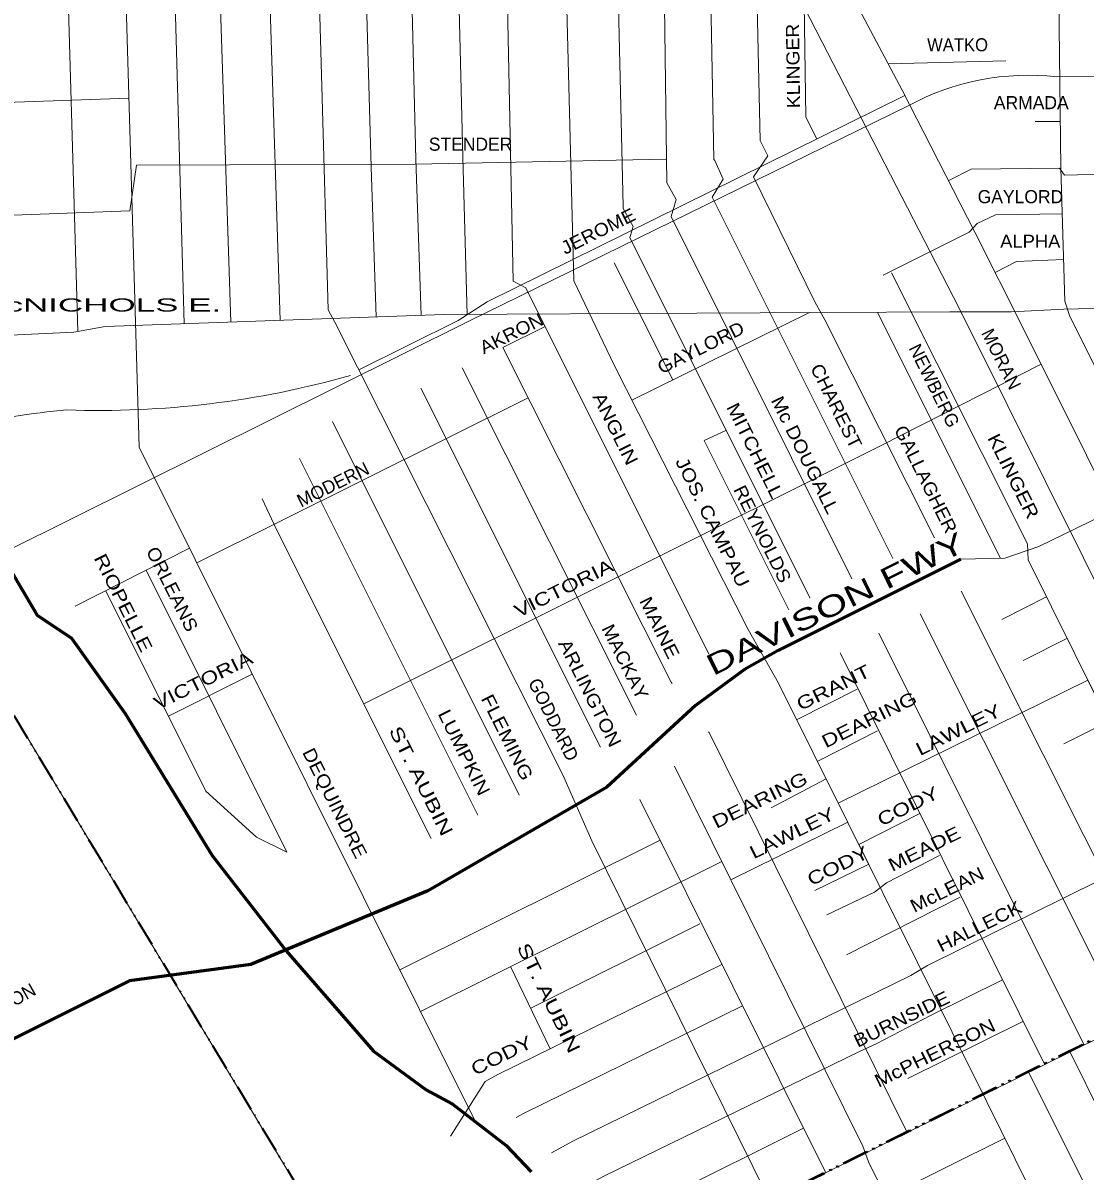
# Model space of a CAD drawing. Extents: x 34705 to 138605, y 34275 to 143551.
# Drawn here: x 89751 to 95843, y 126812 to 133396 of the extents above; entities that cross this region are included whole.
import ezdxf
from ezdxf.enums import TextEntityAlignment as Align

# ---------------------------------------------------------------- set-up
doc = ezdxf.new("R2010")
doc.units = 0
doc.header["$LTSCALE"] = 30
doc.linetypes.add('DASH_DOUBLE_DOT', pattern=[9.2, 5, -1.2, 0.3, -1.2, 0.3, -1.2])
for name, color, linetype, lineweight in [('1', 7, 'Continuous', 13), ('11', 7, 'Continuous', 13), ('50', 7, 'Continuous', 13), ('51', 7, 'Continuous', 35), ('59', 7, 'DASH_DOUBLE_DOT', 106)]:
    doc.layers.add(name, color=color, linetype=linetype, lineweight=lineweight)
doc.layers.add('12', color=7, linetype='Continuous')

msp = doc.modelspace()

# ---------------------------------------------------------------- linework, layer by layer
at = {"layer": '1'}
for p, q in [((90857.17, 134305.41), (90942.87, 131680.56)), ((91140.77, 134310.06), (91226.31, 131690.57)), ((95555.53, 132830.83), (95696.94, 132830.83)), ((95557.46, 132830.83), (95696.94, 132830.83)), ((93141.96, 132020.69), (93477.65, 131349.08)), ((93243.43, 131233.85), (94262.46, 131735.18)), ((94652.36, 131737.31), (95358.03, 130325.51)), ((92503.43, 131534.58), (92745.75, 131655.78)), ((92503.43, 131534.58), (92745.75, 131655.78)), ((92270.06, 131417.86), (93269.03, 129425.57)), ((92032.85, 131302.42), (93062.68, 129242.08)), ((90747.98, 130299.66), (92647.99, 131247.3)), ((91526.38, 131110.03), (92596.89, 128968.29)), ((91337.24, 130898.39), (92359.25, 128853.74)), ((90050.03, 130050.83), (90705.8, 130384.2)), ((90458.24, 130258.35), (91263.96, 128641.16)), ((90458.24, 130258.35), (91264.34, 128640.38)), ((90225.69, 130140.13), (90800.19, 128991.32)), ((95365.47, 129974.26), (95622.38, 130104.38)), ((94897.78, 130008.58), (96075.01, 127654.96)), ((94659.49, 129897.7), (95837.45, 127533.91)), ((95487.1, 129739.62), (95738.4, 129866.9)), ((90585.19, 129421.36), (91066.16, 129661.92)), ((94191.98, 129401.95), (94535.15, 129575.77)), ((95721.67, 129261.64), (95976.32, 129390.62)), ((94309.27, 129162.96), (94652.43, 129336.78)), ((94041.56, 128894.44), (94357.63, 129060.85)), ((93289.41, 128942.39), (94355.42, 126801.72)), ((91912.16, 127966.24), (93405.73, 128708.82)), ((94474.33, 128051.66), (95125.91, 128381.9)), ((92663.06, 127746.47), (93633.8, 128229.82)), ((92547.84, 127985.21), (92775.56, 127513.35)), ((94826.19, 127343.38), (95486.45, 127669.28)), ((92402.01, 127325.52), (92203.02, 127012.8)), ((93028.39, 126462.36), (94228.17, 127057.27)), ((94033.9, 126333.18), (95383.23, 127000.49))]:
    msp.add_line(p, q, dxfattribs=at)
for points in [[(95349.32, 142354.53), (95401.65, 141128.32), (95400.24, 140999.04), (95387.42, 140890.02), (95432.3, 139735.66), (95451.53, 139575.33), (95560.52, 137037.34), (95573.34, 136928.31), (95675.92, 134412.77), (95682.33, 134348.64), (95703.17, 132562.59), (95727.2, 131801.04), (95752.85, 131717.67), (96389.41, 130437.7)], [(89763.2, 142195.2), (89810.23, 140730.22), (89871.46, 138231.32), (89902.07, 136851.73), (89926.56, 136061.64), (89938.8, 135988.15), (90065.19, 131627.31)], [(90086.43, 142204.41), (90134.73, 140699.59), (90195.96, 138200.7), (90238.82, 136968.1), (90232.7, 136870.11), (90318.42, 134346.72), (90417.27, 130962.53), (92347.04, 127094.59)], [(90104.12, 141802.04), (90220.45, 141642.8), (90630.68, 140864.96), (91512.35, 139205.15), (92694.04, 136986.48), (92755.27, 136888.48), (93165.5, 136080.02), (94792.8, 133011.51), (95209.51, 132197.05), (95491.6, 131639.1), (98371.75, 125860.89), (98410.22, 125771.11), (99474.45, 123667.62), (99570.62, 123609.9), (99859.12, 123007.06), (99871.94, 122930.11), (99923.24, 122823.63)], [(90453.07, 140952.18), (90495.98, 139615.51), (90557.2, 137116.62), (90649.04, 134530.46), (90636.8, 134420.21), (90600.06, 134322.22), (90674.61, 131671.09)], [(92939.37, 136525.66), (92932.83, 135975.9), (92975.69, 134377.34), (92877.73, 134267.09), (92853.24, 134150.72), (92911.16, 131918.08), (93141.96, 131433.88), (93911.28, 129917.19), (94084.38, 129609.36), (95280.04, 127209.25), (96421.2, 124900.53), (96485.31, 124823.57), (97567.17, 122622.28), (98118.52, 121474.33), (98596.07, 120492.96)], [(91429.28, 134314.8), (91500.73, 131751.34), (91539.2, 131680.8), (92847.05, 129083.48), (93013.74, 128705.11), (94023.47, 126664.14), (93914.48, 126569.55), (95108.04, 124207.07)], [(91699.14, 134319.23), (91747.55, 132569.01), (91776.18, 131709.99)], [(91961.6, 134323.55), (92003.99, 132613.9), (92035.27, 131719.14)], [(92231.07, 134327.97), (92273.26, 132626.73), (92298.01, 131722.88)], [(92513.29, 134332.61), (92561.75, 131914.87), (92635.49, 131876.39), (93685.52, 129775.63)], [(93154.42, 134343.14), (93167.6, 133492.5), (93167.6, 133409.13), (93193.25, 132344.55), (93193.25, 132331.72), (93250.95, 132229.11), (93231.71, 132164.98), (94264.17, 130099.01), (94264.91, 130097.66)], [(93410.58, 134347.34), (93430.46, 133492.5), (93443.28, 132479.22), (93497.77, 132384.63), (93468.92, 132286.83), (94504.53, 130208.67)], [(93680.84, 134351.72), (93712.54, 132613.9), (93718.95, 132607.49), (93767.03, 132500.07), (93702.92, 132397.46), (94739.64, 130324.75)], [(93943.02, 134353.8), (93978.59, 132722.92), (94023.47, 132634.75), (93940.13, 132512.9), (94292.74, 131796.23), (94350.43, 131693.62), (94978.33, 130443.07)], [(94361.31, 133825.14), (94228.62, 133768.26), (94241.45, 132857.6), (94305.03, 132730.4)], [(95130.25, 130321.18), (95381.61, 130325.96), (95576.64, 130393.64), (96452.28, 130819.66), (97383.65, 131301.42), (98108.05, 131675.68), (101094.19, 133205.57), (101336.98, 133321.03), (101452.41, 133392.7), (101671.32, 133392.7), (102639.49, 133440.47), (105214.69, 133516.12), (106171.95, 133548.83)], [(94232.64, 133482.78), (95119.76, 131760.95), (95164.64, 131671.17), (95177.46, 131645.52), (96927.67, 128132.74), (96972.55, 128036.55), (98146.33, 125708.92)], [(94712.91, 133162.14), (95388.8, 133179.78), (95388.8, 133179.78)], [(88224.01, 132883.53), (89032.7, 132912.25), (89707.12, 132941.33), (90358.28, 132964.59)], [(91676.73, 131407.67), (92246.41, 131690.03), (92413.17, 131796.19), (94809.24, 132979.38)], [(88664.35, 132256.06), (90364.09, 132319.03), (90401.88, 132580.75), (92000.72, 132586.56), (93441.55, 132615.62)], [(95061.76, 132493.51), (95189.67, 132557.48), (95695.48, 132563.3), (95724.55, 132522.59), (98630.08, 132598.19)], [(94684.65, 131949.08), (95177.44, 132195.55), (95222.92, 132246.1), (95329.04, 132296.65), (95711.38, 132302.19)], [(89151.86, 131581.25), (90043.44, 131623.47), (90222.81, 131655.13), (92165.54, 131723.74), (95067.12, 131739.57), (95420.59, 131739.57), (95721.29, 131755.4), (98262.81, 131813.45), (98568.79, 131829.28), (100441.63, 131866.22), (101676.12, 131897.89), (102335.57, 131934.83), (102900.06, 131950.66), (106145.2, 132049.31), (106275.51, 132066.69), (107380.6, 132092.9)], [(95327.23, 131964.22), (95450.32, 132028.73), (95719.65, 132040.19)], [(94731.9, 131962.97), (95512.95, 130409.57), (95517.24, 130316.41), (96318.63, 128700.3), (96671.23, 127998.07), (96722.52, 127927.52), (97903.51, 125588.89)], [(92503.43, 131534.58), (93468.92, 129615.77), (93474.14, 129608.86)], [(91706.57, 129491.43), (94673.05, 130972.32), (95590.78, 131440.13)], [(93785.62, 131060.56), (93658.04, 131001), (94142.82, 130031.2)], [(91122.48, 130667.52), (91202.61, 130494.37), (92092.66, 128719.98)], [(95131.5, 130138.02), (96305.8, 127799.26), (96228.87, 127709.48), (97384.45, 125389.53), (97653.72, 124838), (97660.13, 124818.77), (97807.58, 124652.02), (97945.42, 124408.33), (97983.89, 124363.43), (98567.3, 123196.24), (98592.94, 123119.29), (99163.52, 121977.75)], [(92031.01, 127728.04), (93759.06, 128587.98), (93811.76, 128481.61), (94481.31, 128812.57), (94426.71, 128922.17), (95859.1, 129627), (95908.95, 129526.46), (96411.7, 129779.99)], [(94437.43, 129783.89), (94439.3, 129780.49), (95611.1, 127422.09)], [(93683.65, 129331.48), (93686.9, 129327.18), (94823.23, 127032.84)], [(93488.16, 129134.79), (94568.41, 126954.34), (94600.47, 126864.55), (95748.04, 124563.85), (95645.47, 124448.41), (96780.22, 122165.34), (96844.33, 122094.79), (96895.62, 121953.7), (97022.17, 121694.49)], [(90800.19, 128991.32), (91090.03, 128727.49), (91263.96, 128641.16)], [(92783.26, 126916.28), (92904.03, 126982.73), (93966.1, 127504.16), (94843.56, 127934.34), (94939.13, 127990.83), (96329.05, 128679.54), (96291.19, 128755.63), (96795.84, 129022.52)], [(94291.89, 128421.01), (94601.61, 128571.09), (94545.19, 128684.34), (94895.61, 128862.11)], [(94361.39, 128281.96), (94635.06, 128412.32), (94704.56, 128464.46), (95008.63, 128620.89)], [(93161.76, 126203.92), (93402.49, 126330.93), (96243.37, 127734.46), (97162.1, 128195.06), (97266.35, 128138.57), (97448.79, 128229.82), (98308.88, 128125.53), (99310.14, 127999.52), (99462.17, 127982.14), (99814.28, 128063.42)], [(92402.01, 127325.52), (92473.99, 127365.11), (93760.05, 127997.3)], [(92916.55, 126691.75), (93082.13, 126782.84), (94070.35, 127265.17), (94552.52, 127499.81), (94648.09, 127543.26), (94956.5, 127704.04), (95369.17, 127908.27)], [(92925.89, 126696.89), (93082.13, 126782.84), (94070.35, 127265.17), (94552.52, 127499.81), (94648.09, 127543.26), (94956.5, 127704.04), (95369.17, 127908.27)], [(92580.21, 127118.3), (92626.02, 127143.5), (93878.6, 127759.23)], [(95754.45, 127497.84), (96126.29, 126747.51), (96164.76, 126676.96), (96932.73, 125109.03)], [(95519.93, 127377.04), (95895.5, 126625.66), (95933.96, 126555.12), (96696.04, 124992.03)]]:
    msp.add_lwpolyline(points, dxfattribs=at)
at = {"layer": '50'}
msp.add_line((95678.87, 133088.07), (100563.97, 133144.41), dxfattribs=at)
for points in [[(92780.96, 124298.93), (88419.69, 131551.9), (87267.07, 133743.51), (82340.87, 141938.99)], [(82079.69, 126598.83), (92308.42, 131685.49), (94831.66, 132923.4)]]:
    msp.add_lwpolyline(points, dxfattribs=at)
for centre, radius, start, end in [((95522.51, 131630.84), 1465.6, 83.87544, 118.1234), ((90182.99, 136485.4), 5311.65, 268.04952, 285.80478), ((90325.44, 127295.77), 3894.5, 94.76093, 112.79656)]:
    msp.add_arc(centre, radius, start, end, dxfattribs=at)
at = {"layer": '51', "lineweight": 60}
for points in [[(86901.01, 142113.55), (86991.94, 138514.25), (87042.78, 136476.8), (87088.69, 136004.35), (87141.17, 135394.1), (87160.85, 134810.09), (87226.45, 134383.57), (87364.2, 134068.6), (88313.72, 132444.55), (88890.98, 131591.51), (89832.29, 130000.27), (90029.08, 129869.03), (90337.39, 129435.95), (90835.93, 128622.28), (91261.11, 128074.43), (91760.85, 127500.2), (92062.6, 127277.1), (92213.47, 127198.36), (92521.78, 126958.86), (92666.09, 126807.93)], [(95130.25, 130321.18), (94082.22, 129796.99), (93888.4, 129689.28), (93608.45, 129481.05), (93098.79, 129014.3), (92072.28, 128418.31), (91058.35, 127996.45), (90362.06, 127903.1), (89026.89, 127235.3), (85010.62, 125185.23), (84436.35, 124933.9), (84307.14, 124933.9), (84098.97, 124919.54), (83190.65, 124373.65)]]:
    msp.add_lwpolyline(points, dxfattribs=at)
at = {"layer": '59', "lineweight": 35}
msp.add_line((91991.09, 125628.99), (97197.73, 128215.55), dxfattribs=at)
for points in [[(92674.01, 124470.72), (85052.76, 120629.83), (79713.12, 131324.76), (84006.84, 131412.38), (85051.41, 131438.76), (87061.1, 131528.41), (87260.49, 131502.45), (88419.69, 131551.9), (91983.3, 125629.39)], [(87137.57, 131518.45), (87260.49, 131502.45), (88419.69, 131551.9), (91983.3, 125629.39), (91989.11, 125632.28)]]:
    msp.add_lwpolyline(points, dxfattribs=at)
msp.add_lwpolyline([(91983.3, 125629.39), (97196.01, 128218.97), (98041.3, 126530.08), (101064.01, 126630.97), (101215.3, 121377.77), (100630.88, 121363.11), (101602.13, 119372.61), (97881.18, 117512.12), (95736.43, 121807.31), (94620.91, 121239.02)], close=True, dxfattribs=at)

# ---------------------------------------------------------------- texts
at = {"layer": '11'}
for s, height, rotation, width, p in [('KLINGER', 75, 90.807, 1.1, (94205.1, 133149.75)), ('JEROME', 75, 26.406, 1.1, (93066.06, 132168.37)), ('GAYLORD', 75, 26.406, 1.1, (93655.3, 131500.9)), ('CHAREST', 75, 296.407, 1.1, (94382.13, 131182.24)), ('ANGLIN', 75, 296.465, 1.2, (93115.6, 131052.67)), ('Mc DOUGALL', 75, 296.405, 1.15, (94202.7, 130902.36)), ('MITCHELL', 75, 296.404, 1.2, (93915.76, 130927.38)), ('GALLAGHER', 75, 296.403, 1.1, (94895.27, 130762.43)), ('KLINGER', 75, 296.405, 1.2, (95397.83, 130780.17)), ('JOS. CAMPAU', 75, 296.404, 1.2, (93672.3, 130516.66)), ('REYNOLDS', 75, 296.406, 1.1, (93958.73, 130449.33)), ('DAVISON FWY', 120, 26.403, 1.45, (94438.37, 130011.84)), ('ORLEANS', 75, 296.673, 1.1, (90573.26, 130132.61)), ('RIOPELLE', 75, 296.671, 1.25, (90293.13, 130053.95)), ('VICTORIA', 75, 26.406, 1.3, (92868.69, 130120.53)), ('MAINE', 75, 296.467, 1.2, (93368.21, 129911.99)), ('MACKAY', 75, 296.463, 1.1, (93171.38, 129715.78)), ('ARLINGTON', 75, 296.465, 1.15, (92969.25, 129536.61)), ('VICTORIA', 75, 26.406, 1.3, (90800.96, 129591.35)), ('GRANT ', 75, 26.415, 1.3, (94431.53, 129559.48)), ('FLEMING', 75, 296.464, 1.2, (92494.98, 129283.07)), ('DEARING ', 75, 26.415, 1.3, (94637.55, 129375.58)), ('LUMPKIN', 75, 296.466, 1.2, (92247.43, 129196)), ('LAWLEY ', 75, 26.414, 1.3, (95148.88, 129317)), ('ST. AUBIN', 75, 296.467, 1.4, (92000.94, 129032.43)), ('DEQUINDRE', 75, 296.671, 1.15, (91506.23, 128905.25)), ('DEARING ', 75, 26.415, 1.3, (94010.42, 128914.17)), ('CODY ', 75, 26.414, 1.3, (94859.91, 128879.14)), ('LAWLEY ', 75, 26.414, 1.3, (94195.36, 128725.27)), ('MEADE ', 75, 26.415, 1.25, (94952.63, 128634.08)), ('CODY ', 75, 26.414, 1.3, (94457.7, 128537.19)), ('McLEAN', 75, 26.1, 1.15, (95067.39, 128392.31)), ('HALLECK', 75, 26.414, 1.15, (95253.35, 128182.47)), ('ST. AUBIN', 75, 296.1, 1.4, (92732.84, 127788.11)), ('BURNSIDE', 75, 26.1, 1.15, (94806.44, 127649.77)), ('McPHERSON ', 75, 26.099, 1.2, (95012.51, 127462.87)), ('CODY ', 75, 26.414, 1.3, (92528.84, 127449.65))]:
    msp.add_text(s, height=height, rotation=rotation, dxfattribs=dict(at, width=width)).set_placement(p, align=Align.CENTER)
for s, width, p in [('WATKO', 0.95, (95111.32, 133233.61)), ('ALPHA', 1.05, (95528.5, 132106.85)), ('McNICHOLS E.', 2, (90185.76, 131741.38))]:
    msp.add_text(s, height=75, dxfattribs=dict(at, width=width)).set_placement(p, align=Align.CENTER)
for s, p in [('ARMADA', (95534.13, 132901.75)), ('STENDER', (92318.15, 132663.4)), ('GAYLORD', (95471.96, 132362.51))]:
    msp.add_text(s, height=75, dxfattribs=at).set_placement(p, align=Align.CENTER)
at = {"layer": '11', "width": 1.1}
msp.add_text('AKRON', height=75, rotation=26.463, dxfattribs=at).set_placement((92393.87, 131494.69))
at = {"layer": '11'}
for s, rotation, p in [('MORAN', 296.404, (95328.57, 131451.88)), ('NEWBERG', 296.405, (94944.08, 131299.81)), ('MODERN', 26.466, (91545.72, 130715.41)), ('GODDARD', 296.465, (92760.4, 129384.65))]:
    msp.add_text(s, height=75, rotation=rotation, dxfattribs=at).set_placement(p, align=Align.CENTER)
at = {"layer": '12'}
msp.add_text('DAVISON', height=75, rotation=29.724, dxfattribs=at).set_placement((89440.98, 127604.67))

doc.saveas('drawing.dxf')
